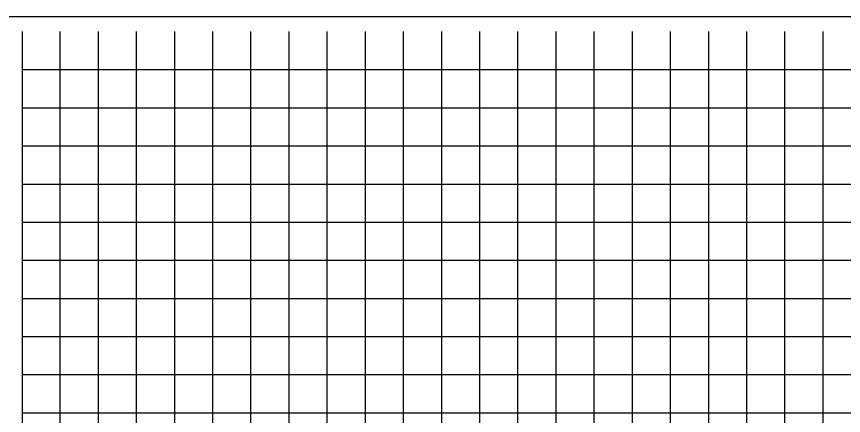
# Model space of a CAD drawing. Extents: x 1131015 to 1136271, y 133453 to 174329.
# Drawn here: x 1131189 to 1131405.8, y 159724 to 159828.6 of the extents above; entities that cross this region are included whole.
import ezdxf

# ---------------------------------------------------------------- set-up
doc = ezdxf.new("R2010")
doc.units = 0
doc.layers.add('DESIGN - SHEET - Linework', color=7, linetype='Continuous')
doc.layers.add('DESIGN - SHEET - Plot Shape', color=7, linetype='Continuous')

msp = doc.modelspace()

# ---------------------------------------------------------------- linework, layer by layer
at = {"layer": 'DESIGN - SHEET - Linework'}
for p, q in [((1131200.46, 159614.66), (1131200.46, 159824.66)), ((1131210.46, 159614.66), (1131210.46, 159824.66)), ((1131220.46, 159614.66), (1131220.46, 159824.66)), ((1131230.46, 159614.66), (1131230.46, 159824.66)), ((1131240.46, 159614.66), (1131240.46, 159824.66)), ((1131250.46, 159614.66), (1131250.46, 159824.66)), ((1131260.46, 159614.66), (1131260.46, 159824.66)), ((1131270.46, 159614.66), (1131270.46, 159824.66)), ((1131280.46, 159614.66), (1131280.46, 159824.66)), ((1131290.46, 159614.66), (1131290.46, 159824.66)), ((1131300.46, 159614.66), (1131300.46, 159824.66)), ((1131310.46, 159614.66), (1131310.46, 159824.66)), ((1131320.46, 159614.66), (1131320.46, 159824.66)), ((1131330.46, 159614.66), (1131330.46, 159824.66)), ((1131340.46, 159614.66), (1131340.46, 159824.66)), ((1131350.46, 159614.66), (1131350.46, 159824.66)), ((1131360.46, 159614.66), (1131360.46, 159824.66)), ((1131370.46, 159614.66), (1131370.46, 159824.66)), ((1131380.46, 159614.66), (1131380.46, 159824.66)), ((1131390.46, 159614.66), (1131390.46, 159824.66)), ((1131400.46, 159614.66), (1131400.46, 159824.66)), ((1131190.46, 159814.66), (1131490.46, 159814.66)), ((1131190.46, 159804.66), (1131490.46, 159804.66)), ((1131190.46, 159794.66), (1131490.46, 159794.66)), ((1131190.46, 159784.66), (1131490.46, 159784.66)), ((1131190.46, 159774.66), (1131490.46, 159774.66)), ((1131190.46, 159764.66), (1131490.46, 159764.66)), ((1131190.46, 159754.66), (1131490.46, 159754.66)), ((1131190.46, 159744.66), (1131490.46, 159744.66)), ((1131190.46, 159734.66), (1131490.46, 159734.66)), ((1131190.46, 159724.66), (1131490.46, 159724.66))]:
    msp.add_line(p, q, dxfattribs=at)
msp.add_lwpolyline([(1131190.46, 159824.66), (1131190.46, 159614.66), (1131490.46, 159614.66), (1131490.46, 159824.66)], dxfattribs=at)
at = {"layer": 'DESIGN - SHEET - Plot Shape'}
msp.add_lwpolyline([(1131170.46, 159828.6), (1131510.46, 159828.6), (1131510.46, 159610.72), (1131170.46, 159610.72)], close=True, dxfattribs=at)

doc.saveas('drawing.dxf')
